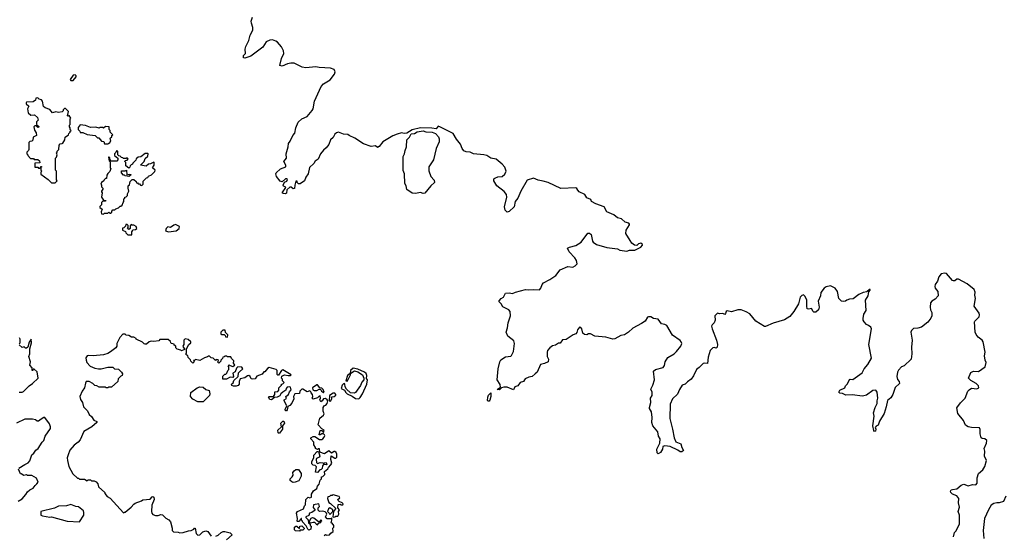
# Model space of a CAD drawing. Extents: x 2293878 to 2522763, y 823964 to 1006972.
# Tile 349 of 407: x 2439006 to 2450372, y 867631 to 873584. Entities that reach past the tile are written whole.
import ezdxf

# ---------------------------------------------------------------- set-up
doc = ezdxf.new("R2010")
doc.units = 0

msp = doc.modelspace()

# ---------------------------------------------------------------- linework, layer by layer
at = {"layer": '0CON20XD'}
for points in [[(2442135, 873080), (2442096, 873074), (2442035, 873048), (2442011, 873055), (2442029, 873135), (2442055, 873195), (2442053, 873225), (2442030, 873270), (2441983, 873323), (2441965, 873336), (2441925, 873350), (2441893, 873347), (2441853, 873327), (2441812, 873265), (2441675, 873164), (2441605, 873140), (2441590, 873145), (2441588, 873172), (2441612, 873195), (2441610, 873245), (2441618, 873275), (2441650, 873345), (2441667, 873405), (2441698, 873462), (2441698, 873495), (2441682, 873542), (2441680, 873565), (2441695, 873614)], [(2449522, 870235), (2449534, 870204), (2449534, 870165), (2449525, 870139), (2449490, 870090), (2449415, 870036), (2449375, 870022), (2449325, 870019), (2449301, 869995), (2449294, 869975), (2449308, 869885), (2449300, 869805), (2449306, 869725), (2449296, 869664), (2449215, 869588), (2449184, 869576), (2449151, 869539), (2449138, 869515), (2449130, 869465), (2449141, 869431), (2449160, 869405), (2449161, 869385), (2449114, 869336), (2449084, 869255), (2449063, 869217), (2449025, 869186), (2449010, 869115), (2448985, 869039), (2448931, 868949), (2448915, 868903), (2448895, 868892), (2448882, 868875), (2448890, 868855), (2448886, 868834), (2448875, 868828), (2448865, 868840), (2448856, 868896), (2448870, 869005), (2448864, 869046), (2448883, 869107), (2448905, 869152), (2448906, 869185), (2448914, 869215), (2448904, 869284), (2448888, 869305), (2448855, 869303), (2448781, 869249), (2448735, 869238), (2448615, 869252), (2448545, 869251), (2448505, 869268), (2448472, 869272), (2448463, 869285), (2448474, 869306), (2448532, 869335), (2448538, 869355), (2448561, 869379), (2448585, 869429), (2448595, 869434), (2448625, 869430), (2448733, 869505), (2448756, 869554), (2448796, 869605), (2448838, 869675), (2448808, 869835), (2448840, 870015), (2448831, 870035), (2448805, 870053), (2448783, 870065), (2448754, 870094), (2448744, 870115), (2448742, 870135), (2448751, 870185), (2448777, 870225), (2448770, 870345), (2448800, 870395), (2448808, 870442), (2448825, 870460), (2448825, 870470), (2448815, 870470), (2448787, 870443), (2448745, 870434), (2448695, 870410), (2448628, 870362), (2448585, 870357), (2448555, 870347), (2448540, 870335), (2448515, 870331), (2448494, 870334), (2448461, 870365), (2448446, 870445), (2448419, 870485), (2448365, 870511), (2448315, 870501), (2448294, 870486), (2448254, 870435), (2448250, 870395), (2448224, 870335), (2448237, 870265), (2448228, 870235), (2448195, 870206), (2448175, 870206), (2448165, 870214), (2448145, 870248), (2448115, 870240), (2448096, 870246), (2448091, 870275), (2448094, 870345), (2448075, 870390), (2448055, 870409), (2448035, 870401), (2448015, 870382), (2447996, 870304), (2447942, 870215), (2447895, 870156), (2447835, 870119), (2447705, 870079), (2447615, 870040), (2447605, 870040), (2447505, 870104), (2447435, 870187), (2447392, 870212), (2447335, 870233), (2447295, 870233), (2447225, 870210), (2447175, 870222), (2447162, 870215), (2447155, 870190), (2447145, 870180), (2447123, 870193), (2447085, 870188), (2447060, 870195), (2447032, 870165), (2447033, 870115), (2447022, 870085), (2446999, 870061), (2446993, 870045), (2446999, 870015), (2447049, 869885), (2447060, 869835), (2447057, 869803), (2447047, 869793), (2447025, 869799), (2447006, 869794), (2446978, 869765), (2446954, 869686), (2446948, 869615), (2446915, 869620), (2446895, 869616), (2446851, 869569), (2446818, 869545), (2446785, 869472), (2446757, 869433), (2446715, 869403), (2446688, 869375), (2446655, 869363), (2446622, 869315), (2446598, 869262), (2446544, 869206), (2446514, 869145), (2446511, 868979), (2446544, 868855), (2446560, 868755), (2446581, 868711), (2446639, 868689), (2446650, 868645), (2446668, 868612), (2446650, 868595), (2446630, 868595), (2446604, 868614), (2446515, 868657), (2446454, 868666), (2446432, 868655), (2446426, 868625), (2446405, 868586), (2446375, 868570), (2446364, 868584), (2446363, 868625), (2446396, 868694), (2446398, 868745), (2446381, 868775), (2446374, 868825), (2446316, 868895), (2446304, 868935), (2446307, 868993), (2446299, 869055), (2446276, 869095), (2446276, 869105), (2446293, 869165), (2446290, 869215), (2446306, 869244), (2446308, 869262), (2446306, 869285), (2446293, 869317), (2446316, 869365), (2446334, 869425), (2446324, 869525), (2446346, 869544), (2446435, 869569), (2446448, 869592), (2446456, 869635), (2446490, 869685), (2446562, 869728), (2446588, 869752), (2446640, 869815), (2446648, 869845), (2446643, 869863), (2446629, 869879), (2446542, 869942), (2446475, 870052), (2446455, 870064), (2446415, 870073), (2446375, 870126), (2446324, 870134), (2446293, 870153), (2446265, 870153), (2446255, 870148), (2446226, 870105), (2446184, 870076), (2446086, 870024), (2446036, 869975), (2445988, 869945), (2445945, 869937), (2445875, 869898), (2445855, 869894), (2445773, 869917), (2445645, 869932), (2445595, 869958), (2445574, 869956), (2445553, 869947), (2445525, 869948), (2445508, 869965), (2445497, 870015), (2445485, 870030), (2445470, 870035), (2445447, 870005), (2445438, 869972), (2445425, 869957), (2445395, 869947), (2445315, 869890), (2445272, 869888), (2445245, 869850), (2445225, 869850), (2445192, 869828), (2445155, 869818), (2445125, 869797), (2445100, 869765), (2445094, 869746), (2445094, 869695), (2445110, 869665), (2445105, 869635), (2445065, 869614), (2445018, 869605), (2444978, 869515), (2444958, 869495), (2444924, 869466), (2444882, 869458), (2444843, 869437), (2444834, 869426), (2444822, 869405), (2444785, 869397), (2444755, 869357), (2444722, 869345), (2444705, 869310), (2444635, 869342), (2444595, 869342), (2444570, 869335), (2444545, 869311), (2444520, 869315), (2444557, 869343), (2444551, 869371), (2444519, 869425), (2444531, 869555), (2444548, 869632), (2444562, 869658), (2444615, 869691), (2444675, 869700), (2444685, 869708), (2444708, 869752), (2444720, 869845), (2444709, 869875), (2444641, 869931), (2444621, 869975), (2444639, 870025), (2444647, 870083), (2444671, 870165), (2444669, 870215), (2444654, 870234), (2444585, 870269), (2444563, 870305), (2444540, 870325), (2444541, 870339), (2444564, 870366), (2444590, 870380), (2444614, 870426), (2444655, 870430), (2444695, 870424), (2444728, 870438), (2444845, 870470), (2444885, 870464), (2444935, 870469), (2445005, 870466), (2445022, 870485), (2445038, 870525), (2445054, 870545), (2445125, 870584), (2445195, 870632), (2445245, 870696), (2445335, 870734), (2445393, 870727), (2445419, 870741), (2445441, 870765), (2445434, 870805), (2445415, 870836), (2445349, 870905), (2445331, 870945), (2445352, 870958), (2445425, 870977), (2445486, 871014), (2445565, 871118), (2445585, 871118), (2445603, 871105), (2445618, 871025), (2445625, 871014), (2445665, 870987), (2445785, 870954), (2445878, 870942), (2445907, 870937), (2445936, 870924), (2446015, 870912), (2446046, 870924), (2446106, 870924), (2446175, 870958), (2446195, 870980), (2446195, 870990), (2446175, 871002), (2446150, 870995), (2446132, 870978), (2446105, 870980), (2446072, 871005), (2446052, 871035), (2446003, 871115), (2446007, 871155), (2446047, 871215), (2446047, 871225), (2446038, 871235), (2445996, 871246), (2445952, 871285), (2445906, 871296), (2445865, 871330), (2445784, 871365), (2445752, 871422), (2445656, 871456), (2445608, 871485), (2445599, 871509), (2445555, 871528), (2445531, 871565), (2445466, 871596), (2445448, 871615), (2445439, 871635), (2445425, 871644), (2445255, 871636), (2445105, 871705), (2445049, 871719), (2444991, 871731), (2444936, 871754), (2444865, 871731), (2444790, 871605), (2444758, 871525), (2444727, 871483), (2444715, 871423), (2444655, 871369), (2444635, 871360), (2444611, 871385), (2444601, 871425), (2444631, 871535), (2444627, 871565), (2444600, 871600), (2444516, 871665), (2444478, 871725), (2444480, 871745), (2444490, 871755), (2444525, 871769), (2444575, 871774), (2444608, 871802), (2444621, 871835), (2444605, 871880), (2444575, 871915), (2444505, 871973), (2444445, 871987), (2444397, 872017), (2444366, 872025), (2444246, 872036), (2444205, 872053), (2444159, 872059), (2444135, 872071), (2444115, 872095), (2444095, 872147), (2444047, 872205), (2444011, 872271), (2443865, 872344), (2443837, 872353), (2443815, 872325), (2443765, 872331), (2443635, 872334), (2443535, 872312), (2443474, 872274), (2443445, 872270), (2443415, 872276), (2443365, 872264), (2443315, 872244), (2443198, 872172), (2443155, 872120), (2443135, 872110), (2443115, 872128), (2443065, 872120), (2442975, 872150), (2442875, 872217), (2442810, 872245), (2442795, 872258), (2442745, 872264), (2442685, 872284), (2442665, 872279), (2442645, 872264), (2442624, 872225), (2442594, 872195), (2442576, 872144), (2442545, 872105), (2442513, 872077), (2442478, 872035), (2442452, 871975), (2442418, 871952), (2442401, 871925), (2442353, 871877), (2442336, 871805), (2442308, 871765), (2442295, 871722), (2442245, 871688), (2442225, 871690), (2442210, 871705), (2442208, 871718), (2442195, 871720), (2442181, 871675), (2442180, 871635), (2442165, 871632), (2442142, 871652), (2442125, 871651), (2442092, 871618), (2442085, 871582), (2442075, 871574), (2442046, 871576), (2442037, 871585), (2442077, 871645), (2442070, 871655), (2442052, 871662), (2442048, 871675), (2442062, 871708), (2442089, 871721), (2442097, 871737), (2442085, 871748), (2442074, 871746), (2442037, 871713), (2442015, 871720), (2441971, 871775), (2441964, 871805), (2441967, 871815), (2442018, 871862), (2442080, 871885), (2442080, 871905), (2442054, 871945), (2442086, 871984), (2442084, 872035), (2442107, 872115), (2442108, 872155), (2442128, 872182), (2442158, 872245), (2442181, 872275), (2442194, 872336), (2442219, 872401), (2442265, 872441), (2442324, 872465), (2442383, 872535), (2442393, 872555), (2442408, 872642), (2442485, 872814), (2442515, 872844), (2442591, 872889), (2442640, 872955), (2442647, 872983), (2442635, 873008), (2442595, 873024), (2442465, 873031), (2442425, 873040), (2442308, 873028), (2442268, 873035), (2442175, 873081), (2442135, 873080)], [(2439625, 872880), (2439658, 872925), (2439660, 872935), (2439646, 872946), (2439625, 872942), (2439590, 872895), (2439595, 872880), (2439625, 872880)], [(2439415, 871700), (2439440, 871725), (2439430, 871735), (2439430, 871835), (2439420, 871845), (2439420, 871985), (2439430, 871995), (2439438, 872025), (2439430, 872045), (2439440, 872055), (2439440, 872065), (2439460, 872085), (2439463, 872137), (2439475, 872150), (2439497, 872153), (2439505, 872160), (2439528, 872195), (2439532, 872228), (2439570, 872255), (2439572, 872268), (2439590, 872285), (2439590, 872295), (2439600, 872305), (2439590, 872315), (2439590, 872335), (2439580, 872345), (2439580, 872365), (2439590, 872375), (2439590, 872435), (2439598, 872445), (2439578, 872478), (2439565, 872470), (2439560, 872475), (2439570, 872525), (2439535, 872560), (2439522, 872558), (2439510, 872545), (2439508, 872532), (2439495, 872520), (2439455, 872512), (2439425, 872520), (2439385, 872510), (2439355, 872548), (2439300, 872565), (2439283, 872583), (2439270, 872645), (2439257, 872657), (2439230, 872665), (2439215, 872680), (2439192, 872678), (2439190, 872655), (2439160, 872635), (2439085, 872630), (2439080, 872625), (2439082, 872612), (2439110, 872585), (2439098, 872555), (2439105, 872510), (2439133, 872483), (2439177, 872487), (2439210, 872455), (2439220, 872425), (2439200, 872405), (2439200, 872375), (2439230, 872345), (2439215, 872340), (2439195, 872360), (2439182, 872358), (2439170, 872345), (2439178, 872308), (2439197, 872277), (2439200, 872245), (2439162, 872228), (2439158, 872192), (2439145, 872180), (2439123, 872177), (2439113, 872167), (2439110, 872085), (2439107, 872073), (2439090, 872055), (2439090, 872035), (2439100, 872025), (2439100, 872015), (2439132, 871982), (2439165, 871980), (2439175, 871970), (2439215, 871970), (2439236, 871956), (2439238, 871932), (2439182, 871928), (2439182, 871882), (2439215, 871880), (2439225, 871870), (2439235, 871870), (2439250, 871880), (2439252, 871888), (2439258, 871888), (2439258, 871882), (2439250, 871880), (2439250, 871845), (2439260, 871835), (2439250, 871825), (2439252, 871802), (2439335, 871740), (2439362, 871712), (2439375, 871700), (2439415, 871700)], [(2440025, 872150), (2440035, 872160), (2440048, 872162), (2440050, 872175), (2440060, 872185), (2440050, 872215), (2440068, 872232), (2440070, 872245), (2440080, 872255), (2440050, 872285), (2440050, 872305), (2440040, 872315), (2440038, 872348), (2439995, 872350), (2439975, 872330), (2439965, 872340), (2439935, 872340), (2439925, 872332), (2439885, 872342), (2439825, 872338), (2439765, 872362), (2439705, 872368), (2439682, 872338), (2439680, 872315), (2439700, 872295), (2439705, 872280), (2439735, 872280), (2439785, 872258), (2439877, 872247), (2439905, 872220), (2439918, 872218), (2439952, 872182), (2439978, 872178), (2439985, 872150), (2440025, 872150)], [(2443665, 871577), (2443635, 871589), (2443575, 871577), (2443535, 871581), (2443475, 871625), (2443467, 871665), (2443453, 871693), (2443447, 871805), (2443433, 871843), (2443434, 872005), (2443450, 872035), (2443455, 872075), (2443472, 872115), (2443475, 872195), (2443505, 872228), (2443524, 872266), (2443565, 872271), (2443595, 872289), (2443665, 872299), (2443695, 872291), (2443766, 872286), (2443808, 872268), (2443842, 872232), (2443849, 872209), (2443848, 872175), (2443815, 872095), (2443785, 871965), (2443731, 871885), (2443730, 871840), (2443752, 871775), (2443790, 871730), (2443794, 871706), (2443751, 871665), (2443685, 871580), (2443665, 871577)], [(2439975, 871340), (2439985, 871350), (2440025, 871350), (2440035, 871360), (2440045, 871350), (2440055, 871350), (2440068, 871362), (2440070, 871375), (2440082, 871388), (2440105, 871390), (2440115, 871400), (2440145, 871410), (2440165, 871430), (2440175, 871430), (2440188, 871442), (2440200, 871475), (2440210, 871485), (2440210, 871515), (2440220, 871525), (2440220, 871535), (2440235, 871540), (2440250, 871555), (2440250, 871575), (2440268, 871605), (2440258, 871638), (2440260, 871665), (2440272, 871678), (2440280, 871715), (2440305, 871740), (2440325, 871740), (2440350, 871715), (2440355, 871700), (2440365, 871700), (2440375, 871690), (2440388, 871688), (2440402, 871672), (2440415, 871670), (2440430, 871685), (2440432, 871718), (2440472, 871758), (2440485, 871760), (2440492, 871778), (2440528, 871792), (2440568, 871832), (2440570, 871845), (2440540, 871875), (2440560, 871905), (2440560, 871935), (2440555, 871940), (2440515, 871918), (2440493, 871917), (2440465, 871892), (2440400, 871905), (2440443, 871947), (2440455, 871980), (2440485, 872010), (2440490, 872035), (2440485, 872040), (2440455, 872040), (2440405, 872000), (2440372, 871998), (2440352, 871978), (2440348, 871962), (2440312, 871928), (2440310, 871915), (2440292, 871908), (2440280, 871895), (2440278, 871882), (2440265, 871870), (2440230, 871895), (2440230, 871935), (2440220, 871945), (2440222, 871958), (2440248, 871962), (2440258, 871978), (2440245, 871990), (2440235, 871980), (2440205, 871980), (2440195, 871990), (2440182, 871992), (2440168, 872008), (2440152, 872012), (2440140, 872025), (2440140, 872065), (2440125, 872070), (2440118, 872052), (2440100, 872035), (2440100, 872015), (2440140, 871985), (2440140, 871965), (2440128, 871952), (2440062, 871952), (2440050, 871965), (2440048, 871988), (2440035, 872000), (2440030, 871995), (2440040, 871955), (2440052, 871942), (2440052, 871875), (2440058, 871865), (2440047, 871833), (2440025, 871810), (2440013, 871787), (2440008, 871752), (2439995, 871750), (2439980, 871735), (2439978, 871722), (2439950, 871705), (2439942, 871685), (2439950, 871675), (2439950, 871655), (2439970, 871635), (2439960, 871615), (2439950, 871605), (2439950, 871595), (2439960, 871585), (2439950, 871535), (2439972, 871502), (2440000, 871495), (2439995, 871490), (2439965, 871490), (2439950, 871475), (2439950, 871445), (2439933, 871427), (2439932, 871415), (2439957, 871397), (2439948, 871365), (2439952, 871342), (2439975, 871340)], [(2440265, 871772), (2440225, 871780), (2440215, 871790), (2440205, 871790), (2440182, 871815), (2440182, 871838), (2440225, 871840), (2440238, 871848), (2440242, 871792), (2440275, 871802), (2440290, 871795), (2440286, 871784), (2440265, 871772)], [(2440300, 871100), (2440300, 871135), (2440310, 871145), (2440312, 871158), (2440345, 871160), (2440358, 871172), (2440350, 871195), (2440325, 871210), (2440305, 871210), (2440295, 871220), (2440280, 871205), (2440280, 871175), (2440265, 871160), (2440250, 871175), (2440260, 871185), (2440258, 871208), (2440245, 871220), (2440232, 871218), (2440228, 871202), (2440208, 871182), (2440192, 871178), (2440192, 871152), (2440228, 871138), (2440230, 871125), (2440255, 871100), (2440295, 871100), (2440300, 871100)], [(2440725, 871134), (2440812, 871148), (2440846, 871174), (2440852, 871195), (2440805, 871218), (2440785, 871213), (2440747, 871183), (2440718, 871192), (2440698, 871175), (2440688, 871145), (2440725, 871134)], [(2449787, 867615), (2449796, 867664), (2449818, 867682), (2449854, 867765), (2449856, 867865), (2449838, 867905), (2449854, 867956), (2449844, 868006), (2449846, 868055), (2449825, 868087), (2449775, 868106), (2449756, 868125), (2449751, 868139), (2449760, 868155), (2449775, 868162), (2449825, 868166), (2449875, 868209), (2449895, 868218), (2449905, 868220), (2449955, 868204), (2450005, 868218), (2450045, 868213), (2450061, 868235), (2450059, 868295), (2450075, 868343), (2450124, 868386), (2450146, 868424), (2450166, 868494), (2450144, 868545), (2450147, 868603), (2450140, 868635), (2450166, 868695), (2450170, 868725), (2450148, 868745), (2450115, 868749), (2450105, 868756), (2450093, 868803), (2450094, 868854), (2450085, 868871), (2449994, 868874), (2449955, 868884), (2449925, 868904), (2449901, 868955), (2449837, 869037), (2449823, 869103), (2449865, 869161), (2449922, 869215), (2449953, 869295), (2449965, 869312), (2449995, 869328), (2450055, 869324), (2450077, 869335), (2450073, 869355), (2450049, 869385), (2449985, 869420), (2449960, 869445), (2449985, 869510), (2450015, 869526), (2450076, 869524), (2450153, 869577), (2450164, 869625), (2450151, 869655), (2450144, 869705), (2450152, 869745), (2450128, 869865), (2450118, 869885), (2450070, 869920), (2450048, 869948), (2450038, 869975), (2450029, 870095), (2450031, 870105), (2450084, 870155), (2450086, 870175), (2450081, 870195), (2450025, 870275), (2450039, 870365), (2450032, 870405), (2450038, 870438), (2450025, 870468), (2449943, 870535), (2449845, 870589), (2449825, 870589), (2449800, 870570), (2449785, 870569), (2449775, 870573), (2449705, 870654), (2449685, 870659), (2449645, 870649), (2449616, 870615), (2449600, 870565), (2449574, 870525), (2449569, 870505), (2449573, 870485), (2449604, 870444), (2449609, 870395), (2449575, 870358), (2449537, 870333), (2449520, 870315), (2449518, 870265), (2449522, 870235)], [(2441405, 869920), (2441410, 869945), (2441382, 869972), (2441378, 869998), (2441352, 869998), (2441330, 869975), (2441330, 869955), (2441335, 869950), (2441365, 869950), (2441378, 869938), (2441382, 869922), (2441405, 869920)], [(2439000, 869845), (2439010, 869855), (2439010, 869895), (2439005, 869910)], [(2439000, 869285), (2439035, 869282), (2439049, 869291), (2439115, 869358), (2439155, 869383), (2439218, 869445), (2439208, 869518), (2439175, 869550), (2439162, 869548), (2439158, 869532), (2439152, 869532), (2439150, 869565), (2439124, 869594), (2439130, 869635), (2439113, 869695), (2439122, 869725), (2439122, 869785), (2439142, 869855), (2439137, 869897), (2439115, 869860), (2439100, 869805), (2439085, 869790), (2439075, 869790), (2439057, 869807), (2439035, 869800), (2439002, 869832)], [(2442522, 867628), (2442535, 867640), (2442553, 867633), (2442584, 867636), (2442598, 867655), (2442626, 867674), (2442620, 867715), (2442632, 867725), (2442632, 867745), (2442615, 867770), (2442600, 867775), (2442610, 867805), (2442608, 867828), (2442595, 867820), (2442555, 867820), (2442538, 867845), (2442550, 867875), (2442548, 867888), (2442532, 867902), (2442505, 867910), (2442468, 867908), (2442453, 867923), (2442453, 867947), (2442468, 867965), (2442460, 867995), (2442397, 867983), (2442393, 867953), (2442417, 867923), (2442377, 867893), (2442352, 867888), (2442345, 867860), (2442310, 867845), (2442310, 867835), (2442338, 867808), (2442340, 867775), (2442358, 867758), (2442360, 867745), (2442370, 867735), (2442368, 867702), (2442345, 867690), (2442332, 867702), (2442315, 867740), (2442270, 867785), (2442270, 867795), (2442260, 867805), (2442260, 867825), (2442254, 867826), (2442248, 867812), (2442228, 867792), (2442215, 867790), (2442210, 867795), (2442212, 867825), (2442203, 867885), (2442215, 867908), (2442282, 867935), (2442295, 867970), (2442307, 867983), (2442310, 868045), (2442335, 868070), (2442355, 868062), (2442375, 868070), (2442373, 868107), (2442398, 868145), (2442437, 868173), (2442443, 868197), (2442465, 868220), (2442473, 868267), (2442490, 868285), (2442490, 868305), (2442505, 868310), (2442530, 868335), (2442523, 868367), (2442565, 868400), (2442570, 868415), (2442598, 868445), (2442608, 868465), (2442598, 868505), (2442602, 868548), (2442645, 868520), (2442655, 868520), (2442668, 868535), (2442667, 868567), (2442658, 868588), (2442645, 868600), (2442635, 868600), (2442605, 868580), (2442575, 868608), (2442525, 868572), (2442472, 868592), (2442468, 868628), (2442455, 868630), (2442445, 868620), (2442420, 868635), (2442420, 868645), (2442400, 868675), (2442400, 868705), (2442368, 868745), (2442368, 868755), (2442395, 868772), (2442412, 868772), (2442468, 868738), (2442495, 868738), (2442506, 868744), (2442520, 868765), (2442528, 868785), (2442523, 868793), (2442515, 868802), (2442495, 868802), (2442475, 868790), (2442463, 868793), (2442475, 868840), (2442495, 868842), (2442515, 868820), (2442520, 868845), (2442495, 868860), (2442453, 868905), (2442472, 868985), (2442513, 869017), (2442522, 869035), (2442510, 869065), (2442510, 869105), (2442525, 869130), (2442540, 869135), (2442557, 869153), (2442562, 869185), (2442556, 869196), (2442535, 869210), (2442515, 869208), (2442498, 869182), (2442482, 869172), (2442470, 869195), (2442478, 869215), (2442475, 869240), (2442462, 869238), (2442445, 869220), (2442393, 869203), (2442382, 869215), (2442390, 869235), (2442387, 869257), (2442370, 869275), (2442368, 869288), (2442355, 869298), (2442325, 869288), (2442275, 869318), (2442265, 869318), (2442240, 869295), (2442235, 869270), (2442184, 869266), (2442168, 869235), (2442172, 869205), (2442147, 869155), (2442125, 869130), (2442102, 869118), (2442095, 869080), (2442085, 869070), (2442075, 869070), (2442072, 869085), (2442092, 869125), (2442060, 869185), (2442060, 869195), (2442085, 869210), (2442080, 869235), (2442108, 869255), (2442121, 869289), (2442140, 869310), (2442133, 869343), (2442117, 869347), (2442095, 869340), (2442082, 869325), (2442080, 869305), (2442042, 869285), (2442022, 869265), (2442009, 869241), (2441980, 869225), (2441948, 869222), (2441915, 869197), (2441895, 869200), (2441880, 869225), (2441888, 869232), (2441938, 869232), (2441952, 869255), (2441952, 869288), (2441985, 869292), (2441997, 869305), (2441998, 869335), (2442030, 869365), (2442030, 869375), (2442045, 869380), (2442060, 869395), (2442040, 869415), (2442040, 869435), (2442030, 869445), (2442032, 869468), (2442065, 869484), (2442105, 869477), (2442132, 869478), (2442140, 869485), (2442045, 869540), (2442027, 869533), (2441995, 869480), (2441985, 869480), (2441978, 869488), (2441978, 869535), (2441966, 869546), (2441885, 869569), (2441865, 869558), (2441835, 869520), (2441825, 869520), (2441805, 869492), (2441745, 869470), (2441725, 869438), (2441695, 869432), (2441678, 869438), (2441668, 869465), (2441650, 869475), (2441635, 869474), (2441605, 869451), (2441552, 869438), (2441539, 869405), (2441540, 869375), (2441528, 869362), (2441505, 869352), (2441475, 869352), (2441455, 869362), (2441452, 869375), (2441470, 869390), (2441480, 869420), (2441528, 869465), (2441534, 869505), (2441542, 869518), (2441583, 869555), (2441572, 869572), (2441523, 869577), (2441508, 869562), (2441495, 869518), (2441467, 869503), (2441473, 869465), (2441467, 869453), (2441435, 869458), (2441395, 869433), (2441350, 869435), (2441353, 869467), (2441375, 869490), (2441385, 869490), (2441398, 869502), (2441410, 869535), (2441420, 869545), (2441420, 869575), (2441412, 869588), (2441425, 869600), (2441435, 869590), (2441465, 869580), (2441490, 869595), (2441470, 869625), (2441480, 869635), (2441480, 869645), (2441452, 869672), (2441445, 869690), (2441405, 869690), (2441395, 869700), (2441375, 869700), (2441365, 869690), (2441352, 869688), (2441348, 869672), (2441330, 869655), (2441328, 869642), (2441305, 869620), (2441290, 869635), (2441300, 869645), (2441298, 869658), (2441275, 869660), (2441265, 869650), (2441238, 869678), (2441215, 869680), (2441198, 869698), (2441185, 869700), (2441175, 869690), (2441138, 869682), (2441085, 869650), (2441035, 869660), (2441025, 869650), (2441012, 869648), (2441020, 869635), (2441005, 869620), (2440982, 869642), (2440978, 869658), (2440953, 869683), (2440948, 869708), (2440935, 869710), (2440920, 869725), (2440930, 869735), (2440930, 869785), (2440960, 869835), (2440980, 869855), (2440980, 869865), (2440952, 869892), (2440915, 869898), (2440900, 869885), (2440900, 869835), (2440890, 869815), (2440893, 869803), (2440910, 869785), (2440910, 869775), (2440875, 869760), (2440865, 869770), (2440825, 869780), (2440810, 869795), (2440810, 869815), (2440790, 869825), (2440788, 869838), (2440760, 869845), (2440750, 869855), (2440748, 869868), (2440722, 869892), (2440625, 869890), (2440612, 869878), (2440555, 869868), (2440525, 869872), (2440500, 869865), (2440472, 869838), (2440455, 869838), (2440445, 869840), (2440425, 869860), (2440350, 869895), (2440350, 869905), (2440325, 869918), (2440298, 869918), (2440265, 869938), (2440235, 869942), (2440222, 869952), (2440195, 869952), (2440162, 869915), (2440128, 869845), (2440126, 869814), (2440118, 869795), (2440055, 869748), (2440025, 869730), (2439974, 869716), (2439855, 869703), (2439805, 869708), (2439785, 869702), (2439771, 869679), (2439773, 869655), (2439783, 869625), (2439818, 869585), (2439875, 869561), (2439915, 869554), (2439945, 869554), (2440025, 869572), (2440082, 869572), (2440100, 869555), (2440145, 869548), (2440182, 869515), (2440192, 869495), (2440190, 869475), (2440175, 869470), (2440142, 869438), (2440140, 869405), (2440065, 869340), (2440035, 869340), (2440025, 869332), (2440003, 869333), (2439995, 869340), (2439925, 869340), (2439895, 869358), (2439875, 869360), (2439850, 869385), (2439810, 869405), (2439774, 869406), (2439764, 869386), (2439753, 869335), (2439727, 869295), (2439700, 869235), (2439710, 869200), (2439733, 869165), (2439743, 869115), (2439788, 869068), (2439808, 869025), (2439835, 869002), (2439862, 868962), (2439898, 868945), (2439898, 868935), (2439840, 868885), (2439745, 868830), (2439706, 868734), (2439683, 868707), (2439635, 868672), (2439586, 868614), (2439565, 868560), (2439556, 868525), (2439557, 868495), (2439572, 868425), (2439621, 868341), (2439675, 868290), (2439685, 868290), (2439695, 868280), (2439755, 868280), (2439785, 868260), (2439790, 868265)], [(2442912, 869208), (2442925, 869211), (2442938, 869222), (2442965, 869263), (2443014, 869375), (2443020, 869425), (2443010, 869440), (2443013, 869475), (2443005, 869500), (2442986, 869515), (2442910, 869550), (2442855, 869560), (2442825, 869535), (2442820, 869500), (2442789, 869475), (2442773, 869413), (2442785, 869411), (2442795, 869422), (2442825, 869484), (2442828, 869502), (2442871, 869529), (2442909, 869519), (2442962, 869482), (2442980, 869445), (2442980, 869425), (2442955, 869398), (2442941, 869359), (2442881, 869279), (2442868, 869272), (2442826, 869276), (2442780, 869320), (2442764, 869345), (2442761, 869375), (2442755, 869383), (2442745, 869381), (2442730, 869365), (2442716, 869326), (2442755, 869305), (2442770, 869280), (2442785, 869266), (2442845, 869238), (2442882, 869212), (2442912, 869208)], [(2441061, 869171), (2441005, 869203), (2440978, 869235), (2440982, 869278), (2441056, 869334), (2441085, 869346), (2441125, 869341), (2441154, 869314), (2441193, 869303), (2441202, 869265), (2441198, 869245), (2441125, 869174), (2441061, 869171)], [(2442515, 869280), (2442520, 869285), (2442510, 869315), (2442495, 869330), (2442472, 869332), (2442445, 869370), (2442435, 869370), (2442388, 869332), (2442392, 869312), (2442405, 869302), (2442437, 869303), (2442465, 869320), (2442475, 869320), (2442488, 869308), (2442490, 869295), (2442515, 869280)], [(2442595, 869180), (2442608, 869205), (2442611, 869229), (2442635, 869232), (2442655, 869250), (2442657, 869257), (2442645, 869272), (2442625, 869272), (2442584, 869246), (2442580, 869185), (2442595, 869180)], [(2444425, 869180), (2444415, 869180), (2444408, 869188), (2444411, 869225), (2444419, 869251), (2444445, 869277), (2444446, 869234), (2444435, 869190), (2444425, 869180)], [(2438998, 868405), (2439065, 868450), (2439105, 868468), (2439125, 868490), (2439145, 868560), (2439169, 868581), (2439192, 868615), (2439218, 868635), (2439264, 868706), (2439284, 868726), (2439300, 868775), (2439360, 868865), (2439363, 868885), (2439350, 868920), (2439295, 868990), (2439285, 868990), (2439255, 868972), (2439225, 868948), (2439208, 868948), (2439190, 868965), (2439155, 868972), (2439065, 868972), (2438970, 868925)], [(2441995, 868810), (2441990, 868815), (2441988, 868845), (2442030, 868885), (2442022, 868925), (2442028, 868935), (2442045, 868950), (2442055, 868950), (2442062, 868925), (2442040, 868895), (2442040, 868855), (2442005, 868812), (2441995, 868810)], [(2442445, 868358), (2442422, 868362), (2442432, 868422), (2442418, 868438), (2442395, 868440), (2442380, 868455), (2442378, 868485), (2442402, 868525), (2442402, 868558), (2442442, 868598), (2442455, 868600), (2442472, 868545), (2442465, 868532), (2442432, 868518), (2442428, 868505), (2442433, 868473), (2442445, 868460), (2442475, 868472), (2442507, 868467), (2442515, 868460), (2442523, 868467), (2442545, 868470), (2442550, 868445), (2442512, 868448), (2442500, 868435), (2442498, 868402), (2442485, 868390), (2442472, 868388), (2442445, 868358)], [(2438990, 868025), (2439036, 868054), (2439079, 868101), (2439097, 868133), (2439125, 868158), (2439160, 868175), (2439184, 868206), (2439206, 868224), (2439218, 868245), (2439199, 868289), (2439145, 868322), (2439095, 868322), (2439085, 868328), (2439055, 868322), (2439025, 868340), (2439015, 868340), (2438992, 868395)], [(2442165, 868240), (2442147, 868247), (2442130, 868265), (2442128, 868282), (2442152, 868305), (2442162, 868325), (2442160, 868355), (2442174, 868376), (2442195, 868390), (2442225, 868390), (2442254, 868344), (2442256, 868314), (2442229, 868261), (2442185, 868243), (2442165, 868240)], [(2439790, 868265), (2439795, 868270), (2439825, 868270), (2439835, 868260), (2439865, 868260), (2439888, 868248), (2439910, 868225), (2439915, 868190), (2439990, 868125), (2439990, 868115), (2440015, 868080), (2440049, 868059), (2440205, 867890), (2440215, 867900), (2440225, 867900), (2440295, 867958), (2440325, 867992), (2440339, 868001), (2440412, 868028), (2440428, 868042), (2440512, 868048), (2440534, 868076), (2440545, 868080), (2440555, 868072), (2440559, 868045), (2440532, 867978), (2440528, 867905), (2440533, 867885), (2440545, 867871), (2440575, 867860), (2440605, 867860), (2440635, 867870), (2440655, 867868), (2440695, 867828), (2440728, 867808), (2440746, 867785), (2440768, 867715), (2440768, 867685), (2440782, 867672), (2440835, 867668), (2440855, 867660), (2440895, 867662), (2440955, 867684), (2440985, 867686), (2441018, 867702), (2441025, 867713), (2441033, 867713), (2441045, 867653), (2441064, 867634), (2441085, 867638), (2441119, 867671), (2441155, 867681), (2441178, 867675), (2441215, 867622)], [(2442625, 867840), (2442645, 867843), (2442655, 867852), (2442677, 867853), (2442692, 867875), (2442688, 867905), (2442698, 867925), (2442678, 867948), (2442682, 867988), (2442705, 867990), (2442713, 867983), (2442735, 867982), (2442740, 867995), (2442728, 868008), (2442695, 868020), (2442682, 868032), (2442680, 868045), (2442700, 868065), (2442695, 868080), (2442625, 868100), (2442615, 868090), (2442595, 868090), (2442582, 868078), (2442563, 868077), (2442558, 868055), (2442575, 868010), (2442595, 868000), (2442650, 867945), (2442650, 867935), (2442630, 867905), (2442620, 867845), (2442625, 867840)], [(2450391, 868085), (2450365, 868020), (2450315, 868006), (2450285, 868008), (2450251, 867999), (2450222, 867978), (2450189, 867925), (2450145, 867825), (2450128, 867685), (2450137, 867593)], [(2439695, 867788), (2439746, 867864), (2439748, 867895), (2439742, 867912), (2439685, 867960), (2439653, 867963), (2439597, 867987), (2439545, 867972), (2439455, 867968), (2439407, 867943), (2439250, 867905), (2439250, 867865), (2439270, 867855), (2439355, 867840), (2439373, 867843), (2439555, 867795), (2439695, 867788)], [(2442585, 867870), (2442620, 867905), (2442620, 867925), (2442585, 867948), (2442572, 867938), (2442560, 867905), (2442578, 867888), (2442585, 867870)], [(2442435, 867750), (2442430, 867765), (2442415, 867778), (2442395, 867780), (2442365, 867770), (2442352, 867782), (2442350, 867795), (2442371, 867829), (2442385, 867837), (2442402, 867832), (2442455, 867790), (2442480, 867790), (2442480, 867805), (2442488, 867808), (2442490, 867795), (2442480, 867790), (2442480, 867775), (2442452, 867768), (2442435, 867750)], [(2442235, 867680), (2442192, 867682), (2442180, 867695), (2442180, 867725), (2442193, 867737), (2442207, 867737), (2442235, 867710), (2442240, 867735), (2442265, 867740), (2442290, 867715), (2442290, 867705), (2442275, 867690), (2442245, 867690), (2442235, 867680)], [(2441269, 867621), (2441299, 867631), (2441331, 867665), (2441356, 867676), (2441375, 867676), (2441435, 867658), (2441458, 867635), (2441395, 867580)]]:
    msp.add_lwpolyline(points, dxfattribs=at)

doc.saveas('drawing.dxf')
